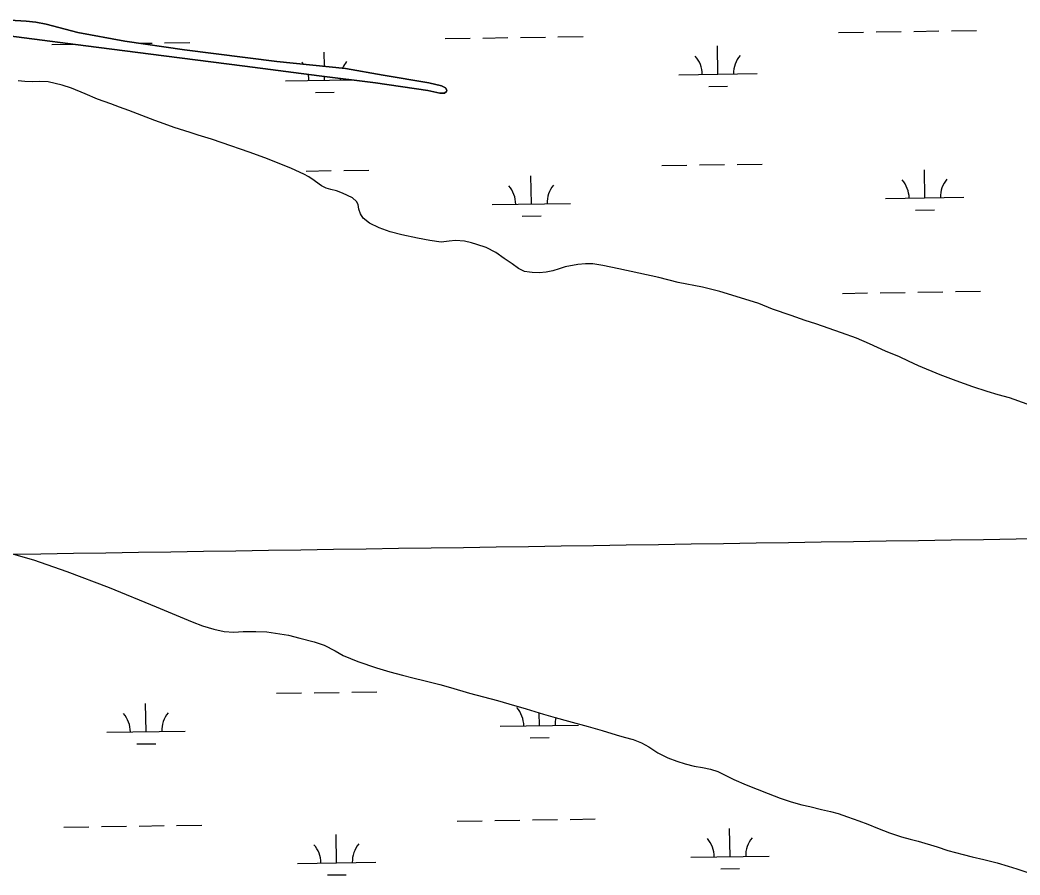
# Model space of a CAD drawing. Extents: x 3823584 to 3861785, y 301729 to 327625.
# Drawn here: x 3835206 to 3836481, y 318981 to 320071 of the extents above; entities that cross this region are included whole.
import ezdxf

# ---------------------------------------------------------------- set-up
doc = ezdxf.new("R2010")
doc.units = 0
for name, color, linetype in [('V-GRID-MAJR', 7, 'Continuous'), ('V-TOPO-SHOR', 7, 'Continuous'), ('V-WETL-SWMP', 7, 'Continuous')]:
    doc.layers.add(name, color=color, linetype=linetype)

msp = doc.modelspace()

# ---------------------------------------------------------------- linework, layer by layer
at = {"layer": 'V-GRID-MAJR'}
msp.add_spline([(3827642.978, 319275.864), (3832951.406, 319355.783), (3838259.823, 319436.473), (3843568.228, 319517.936), (3848876.6210000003, 319600.17), (3854185.002, 319683.177), (3859493.3710000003, 319766.956), (3859493.372, 319766.956)], degree=3, dxfattribs=at)
at = {"layer": 'V-TOPO-SHOR'}
for points in [[(3835192.784, 320071.105), (3835213.33, 320069.604), (3835226.071, 320068.148), (3835239.102, 320065.602), (3835279.2630000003, 320055.194), (3835339.284, 320044.08), (3835415.414, 320032.97000000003), (3835533.127, 320018.064), (3835621.132, 320009.458), (3835669.012, 320000.783), (3835727.065, 319990.865), (3835743.25, 319987.215), (3835748.671, 319984.516), (3835750.1350000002, 319981.643), (3835749.9280000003, 319979.765), (3835747.25, 319977.903), (3835741.122, 319977.938), (3835726.12, 319981.284), (3835659.073, 319990.95900000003), (3835587.477, 320000.064), (3835492.4790000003, 320012.27), (3835388.985, 320025.216), (3835289.542, 320038.237), (3835210.936, 320048.272), (3835174.2970000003, 320052.929)], [(3835518.144, 319895.375), (3835497.828, 319902.606), (3835463.704, 319914.661), (3835449.894, 319918.988), (3835433.125, 319924.321), (3835422.5700000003, 319927.645), (3835402.545, 319933.885), (3835389.429, 319938.802), (3835377.793, 319942.92100000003), (3835344.562, 319955.563), (3835332.5300000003, 319959.88), (3835321.487, 319964.09500000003), (3835304.722, 319970.317), (3835288.752, 319977.129), (3835271.301, 319984.246), (3835259.367, 319988.167), (3835241.799, 319992.321), (3835230.341, 319992.88), (3835221.049, 319992.44), (3835211.958, 319992.491), (3835203.2660000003, 319993.529)], [(3836490.629, 319580.99), (3836467.947, 319589.322), (3836453.642, 319593.25800000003), (3836439.336, 319597.491), (3836421.2830000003, 319603.127), (3836399.984, 319611.155), (3836379.572, 319618.684), (3836351.8680000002, 319630.107), (3836339.054, 319636.012), (3836327.821, 319641.511), (3836309.876, 319648.828), (3836289.472, 319658.036), (3836272.914, 319665.34500000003), (3836253.585, 319672.276), (3836220.741, 319683.728), (3836207.2260000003, 319687.857), (3836189.4760000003, 319694.382), (3836165.6070000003, 319702.228), (3836148.254, 319709.443), (3836130.5, 319715.276), (3836098.34, 319725.045), (3836076.431, 319730.21), (3836045.142, 319736.515), (3836020.7660000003, 319742.586), (3835969.542, 319753.651), (3835949.307, 319757.917), (3835936.571, 319759.965), (3835926.986, 319760.219), (3835917.395, 319759.18700000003), (3835901.27, 319756.215), (3835893.352, 319753.987), (3835885.332, 319751.365), (3835876.823, 319749.635), (3835867.826, 319748.896), (3835859.23, 319749.043), (3835855.4760000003, 319749.461), (3835849.259, 319750.583), (3835841.669, 319754.183), (3835833.4990000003, 319759.963), (3835823.362, 319767.135), (3835812.8310000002, 319774.41000000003), (3835800.416, 319780.906), (3835788.679, 319785.022), (3835781.6750000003, 319787.14), (3835772.792, 319789.165), (3835761.432, 319789.825), (3835753.125, 319788.981), (3835742.84, 319787.658), (3835728.525, 319789.815), (3835712.927, 319792.868), (3835692.892, 319797.232), (3835678.091, 319801.17100000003), (3835663.691, 319806.194), (3835651.67, 319812.193), (3835643.306, 319818.466), (3835639.879, 319824.02), (3835637.8370000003, 319829.962), (3835636.883, 319835.995), (3835635.0300000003, 319839.859), (3835629.815, 319844.14), (3835616.9050000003, 319850.241), (3835609.313, 319853.249), (3835602.407, 319855.068), (3835596.091, 319856.782), (3835590.2770000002, 319859.68200000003), (3835587.225, 319861.677), (3835581.026, 319866.357), (3835573.94, 319871.239), (3835567.929, 319874.436), (3835551.963, 319881.741), (3835536.384, 319888.155), (3835518.144, 319895.375)], [(3835188.559, 319392.478), (3835222.994, 319382.893), (3835265.302, 319367.828), (3835319.24, 319347.45900000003), (3835379.281, 319322.707), (3835425.222, 319303.47000000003), (3835438.436, 319298.354), (3835453.036, 319294.121), (3835466.065, 319291.278), (3835478.415, 319290.615), (3835490.177, 319291.141), (3835506.384, 319291.245), (3835520.5160000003, 319290.967), (3835548.356, 319286.45900000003), (3835562.862, 319282.918), (3835580.821, 319278.26900000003), (3835593.642, 319273.651), (3835607.832, 319266.553), (3835618.074, 319260.564), (3835636.5100000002, 319252.94800000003), (3835660.38, 319244.905), (3835677.546, 319239.965), (3835693.432, 319235.626), (3835706.855, 319232.386), (3835722.741, 319228.54), (3835741.196, 319223.889), (3835755.008, 319219.954), (3835779.1780000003, 319212.703), (3835814.897, 319203.208), (3835829.399, 319199.17100000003), (3835851.4990000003, 319192.72000000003), (3835873.6950000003, 319185.874), (3835888.197, 319181.64), (3835905.3680000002, 319177.096), (3835930.525, 319170.034), (3835948.285, 319164.99), (3835966.238, 319159.354), (3835976.597, 319156.329), (3835987.9450000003, 319153.39900000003), (3835998.4960000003, 319149.485), (3836007.755, 319144.097), (3836019.273, 319136.42100000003), (3836032.2800000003, 319130.021), (3836043.524, 319126.005), (3836054.3740000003, 319122.484), (3836065.722, 319119.551)], [(3836065.722, 319119.551), (3836076.285, 319117.813), (3836086.5500000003, 319115.777), (3836095.823, 319112.75800000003), (3836105.185, 319108.16000000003), (3836116.219, 319102.364), (3836131.897, 319095.95), (3836160.194, 319084.721), (3836175.575, 319078.704), (3836189.483, 319074.077), (3836203.296, 319070.342), (3836213.362, 319067.913), (3836228.2660000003, 319064.468), (3836239.5130000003, 319061.636), (3836249.38, 319059.01), (3836261.218, 319055.088), (3836276.011, 319049.964), (3836287.35, 319045.551), (3836299.773, 319040.63800000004), (3836315.058, 319034.719), (3836330.2460000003, 319029.39400000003), (3836341.2970000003, 319026.466), (3836351.363, 319023.938), (3836375.629, 319016.586), (3836389.144, 319012.158), (3836408.977, 319006.809), (3836420.423, 319003.876), (3836435.228, 319000.728), (3836452.399, 318996.38), (3836466.503, 318991.953), (3836477.356, 318988.53), (3836494.123, 318982.999)]]:
    msp.add_lwpolyline(points, dxfattribs=at)
at = {"layer": 'V-WETL-SWMP'}
for p, q in [((3835843.9942349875, 320048.89360821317), (3835875.9904317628, 320049.3869486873)), ((3835891.9885301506, 320049.63361892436), (3835923.984726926, 320050.12695939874)), ((3836249.8539925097, 320055.1514471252), (3836281.850189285, 320055.64478759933)), ((3836297.8482876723, 320055.89145783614), (3836329.8444844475, 320056.3847983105)), ((3836345.8425828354, 320056.63146854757), (3836377.8387796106, 320057.1248090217)), ((3836393.8368779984, 320057.37147925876), (3836425.8330747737, 320057.86481973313)), ((3835246.157296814, 320039.6757264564), (3835274.803816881, 320040.1174191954)), ((3835357.6747044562, 320041.3951824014), (3835374.1420839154, 320041.6490883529)), ((3835390.140182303, 320041.89575858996), (3835422.136379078, 320042.38909906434)), ((3835748.0056446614, 320047.4135867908), (3835780.001841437, 320047.90692726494)), ((3835795.999939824, 320048.15359750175), (3835827.9961365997, 320048.6469379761)), ((3836096.062651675, 320002.032155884), (3836095.507642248, 320038.02787309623)), ((3835593.9394971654, 320012.11716920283), (3835593.6592944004, 320030.29001276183)), ((3835594.2143038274, 319994.2942955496), (3835594.138395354, 319999.2174190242)), ((3836046.0685942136, 320001.2613113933), (3836146.056709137, 320002.80300037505)), ((3835544.2202463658, 319993.5234510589), (3835628.666113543, 319994.82549843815)), ((3836084.301976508, 319986.41798897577), (3836108.2991240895, 319986.7879943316)), ((3835582.45362866, 319978.68012864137), (3835606.4507762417, 319979.0501339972)), ((3836024.442983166, 319885.48216535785), (3836056.4391799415, 319885.97550583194)), ((3836072.437278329, 319886.2221760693), (3836104.4334751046, 319886.71551654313)), ((3836120.431573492, 319886.96218678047), (3836152.4277702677, 319887.4555272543)), ((3835570.5889304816, 319878.4843157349), (3835602.5851272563, 319878.97765620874)), ((3835618.583225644, 319879.22432644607), (3835650.5794224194, 319879.7176669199)), ((3835858.114646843, 319836.4820816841), (3835857.559637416, 319872.4777988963)), ((3836359.962994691, 319844.2199420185), (3836359.407985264, 319880.2156592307)), ((3835808.120589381, 319835.7112371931), (3835908.1087043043, 319837.25292617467)), ((3836309.9689372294, 319843.4490975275), (3836409.957052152, 319844.99078650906)), ((3835846.353971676, 319820.8679147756), (3835870.351119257, 319821.2379201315)), ((3836348.202319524, 319828.60577511), (3836372.199467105, 319828.9757804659)), ((3836254.982819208, 319722.5160242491), (3836286.979015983, 319723.0093647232)), ((3836302.9771143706, 319723.25603496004), (3836334.973311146, 319723.7493754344)), ((3836350.9714095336, 319723.99604567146), (3836382.967606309, 319724.4893861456)), ((3836398.9657046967, 319724.73605638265), (3836430.961901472, 319725.22939685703)), ((3835532.8522887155, 319212.4734592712), (3835564.848485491, 319212.96679974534)), ((3835580.8465838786, 319213.2134699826), (3835612.842780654, 319213.7068104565)), ((3835628.8408790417, 319213.9534806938), (3835660.8370758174, 319214.4468211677)), ((3835366.5239523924, 319163.4733755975), (3835365.968942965, 319199.4690928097)), ((3835868.3723002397, 319171.2112359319), (3835868.1197014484, 319187.5937948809)), ((3835818.378242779, 319170.4403914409), (3835918.3663577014, 319171.9820804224)), ((3835316.529894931, 319162.7025311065), (3835416.5180098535, 319164.244220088)), ((3835354.7632772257, 319147.85920868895), (3835378.7604248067, 319148.2292140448)), ((3835856.611625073, 319155.59706902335), (3835880.6087726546, 319155.9670743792)), ((3835261.543776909, 319041.7694578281), (3835293.5399736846, 319042.26279830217)), ((3835309.538072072, 319042.509468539), (3835341.5342688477, 319043.00280901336)), ((3835357.532367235, 319043.24947925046), (3835389.5285640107, 319043.74281972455)), ((3835405.5266623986, 319043.98948996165), (3835437.522859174, 319044.48283043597)), ((3835763.3921247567, 319049.5073181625), (3835795.3883215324, 319050.00065863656)), ((3835811.3864199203, 319050.2473288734), (3835843.3826166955, 319050.74066934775)), ((3835859.3807150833, 319050.98733958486), (3835891.3769118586, 319051.48068005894)), ((3835907.3750102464, 319051.72735029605), (3835939.371207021, 319052.22069077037)), ((3835609.6007839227, 318996.38802692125), (3835609.0457744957, 319032.38374413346)), ((3836111.44913177, 319004.12588725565), (3836110.894122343, 319040.12160446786)), ((3836061.455074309, 319003.3550427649), (3836161.443189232, 319004.8967317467)), ((3835559.6067264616, 318995.6171824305), (3835659.5948413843, 318997.1588714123)), ((3835597.840108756, 318980.773860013), (3835621.837256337, 318981.14386536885)), ((3836099.688456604, 318988.5117203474), (3836123.6856041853, 318988.88172570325))]:
    msp.add_line(p, q, dxfattribs=at)
for points in [[(3835174.298, 320052.929), (3835210.935, 320048.272), (3835289.542, 320038.23600000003), (3835388.984, 320025.215), (3835492.478, 320012.27), (3835587.477, 320000.065), (3835659.073, 319990.958), (3835726.12, 319981.28500000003), (3835741.122, 319977.938), (3835747.2490000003, 319977.903), (3835749.9280000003, 319979.765), (3835750.136, 319981.642), (3835748.67, 319984.516), (3835743.25, 319987.215), (3835727.0640000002, 319990.865), (3835669.012, 320000.784), (3835621.131, 320009.458), (3835533.128, 320018.065), (3835415.415, 320032.97000000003), (3835339.284, 320044.079), (3835279.2630000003, 320055.194), (3835239.1010000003, 320065.603), (3835226.0700000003, 320068.148), (3835213.33, 320069.605), (3835192.784, 320071.106)], [(3835602.406, 319855.067), (3835596.091, 319856.783), (3835590.2770000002, 319859.683), (3835587.225, 319861.676), (3835581.026, 319866.357), (3835573.9390000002, 319871.239), (3835567.929, 319874.436), (3835551.9620000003, 319881.741), (3835536.384, 319888.155), (3835518.144, 319895.375), (3835497.828, 319902.606), (3835463.705, 319914.66000000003), (3835449.894, 319918.989), (3835433.125, 319924.322), (3835422.5700000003, 319927.64400000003), (3835402.545, 319933.885), (3835389.43, 319938.803), (3835377.792, 319942.92100000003), (3835344.562, 319955.563), (3835332.5300000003, 319959.881), (3835321.486, 319964.09500000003), (3835304.722, 319970.318), (3835288.752, 319977.129), (3835271.301, 319984.245), (3835259.366, 319988.168), (3835241.8000000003, 319992.32), (3835230.34, 319992.879), (3835221.048, 319992.439), (3835211.957, 319992.491), (3835203.2660000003, 319993.529)], [(3836490.629, 319580.99), (3836467.947, 319589.322), (3836453.6410000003, 319593.25800000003), (3836439.336, 319597.49), (3836421.284, 319603.128), (3836399.984, 319611.155), (3836379.571, 319618.684), (3836351.8680000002, 319630.108), (3836339.055, 319636.012), (3836327.8200000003, 319641.511), (3836309.877, 319648.828), (3836289.473, 319658.036), (3836272.913, 319665.34500000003), (3836253.5840000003, 319672.275), (3836220.741, 319683.728), (3836207.2260000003, 319687.857), (3836189.4760000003, 319694.382), (3836165.606, 319702.227), (3836148.255, 319709.442), (3836130.5, 319715.275), (3836098.34, 319725.045), (3836076.431, 319730.21), (3836045.1410000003, 319736.516), (3836020.7660000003, 319742.585), (3835969.541, 319753.65), (3835949.307, 319757.916), (3835936.571, 319759.965), (3835926.987, 319760.218), (3835917.395, 319759.186), (3835901.27, 319756.215), (3835893.352, 319753.987), (3835885.332, 319751.365), (3835876.823, 319749.635), (3835867.826, 319748.896), (3835859.23, 319749.044), (3835855.477, 319749.46), (3835849.258, 319750.583), (3835841.669, 319754.184), (3835833.5, 319759.963), (3835823.362, 319767.136), (3835812.83, 319774.41000000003), (3835800.415, 319780.905), (3835788.679, 319785.023), (3835781.6750000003, 319787.139), (3835772.793, 319789.166), (3835761.432, 319789.824), (3835753.126, 319788.982), (3835742.841, 319787.657), (3835728.524, 319789.815), (3835712.9280000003, 319792.869), (3835692.892, 319797.233), (3835678.091, 319801.17100000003), (3835663.6920000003, 319806.195), (3835651.67, 319812.193), (3835643.306, 319818.467), (3835639.879, 319824.02), (3835637.838, 319829.961), (3835636.884, 319835.995), (3835635.029, 319839.86), (3835629.816, 319844.139), (3835616.9050000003, 319850.241), (3835609.313, 319853.249), (3835602.406, 319855.067)], [(3835188.56, 319392.479), (3835222.994, 319382.89400000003), (3835265.302, 319367.829), (3835319.241, 319347.45900000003), (3835379.282, 319322.707), (3835425.223, 319303.47000000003), (3835438.436, 319298.354), (3835453.037, 319294.12), (3835466.065, 319291.279), (3835478.414, 319290.615), (3835490.177, 319291.141), (3835506.3850000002, 319291.245), (3835520.515, 319290.967), (3835548.356, 319286.45900000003), (3835562.863, 319282.918), (3835580.822, 319278.26900000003), (3835593.642, 319273.65), (3835607.832, 319266.552), (3835618.075, 319260.564), (3835636.511, 319252.94800000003), (3835660.38, 319244.906), (3835677.5470000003, 319239.965), (3835693.432, 319235.625), (3835706.8540000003, 319232.386), (3835722.742, 319228.54), (3835741.1950000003, 319223.88800000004), (3835755.008, 319219.955), (3835779.177, 319212.702), (3835814.897, 319203.208), (3835829.4, 319199.172), (3835851.4990000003, 319192.721), (3835873.6950000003, 319185.874), (3835888.198, 319181.64), (3835905.367, 319177.09500000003), (3835930.526, 319170.034), (3835948.285, 319164.991), (3835966.238, 319159.354), (3835976.597, 319156.33), (3835987.9450000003, 319153.39900000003), (3835998.4960000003, 319149.485), (3836007.755, 319144.096), (3836019.273, 319136.42), (3836032.281, 319130.021), (3836043.524, 319126.004), (3836054.3740000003, 319122.483), (3836065.722, 319119.552), (3836076.286, 319117.81200000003), (3836086.551, 319115.777), (3836095.823, 319112.759), (3836105.185, 319108.16000000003), (3836116.22, 319102.365), (3836131.896, 319095.95), (3836160.194, 319084.72000000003), (3836175.575, 319078.703), (3836189.483, 319074.078), (3836203.296, 319070.342), (3836213.362, 319067.913), (3836228.265, 319064.468), (3836239.514, 319061.636), (3836249.381, 319059.01), (3836261.218, 319055.089), (3836276.011, 319049.964), (3836287.3510000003, 319045.551), (3836299.774, 319040.637), (3836315.058, 319034.719), (3836330.2460000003, 319029.395), (3836341.2970000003, 319026.466), (3836351.362, 319023.938), (3836375.63, 319016.585), (3836389.144, 319012.159)], [(3836389.144, 319012.159), (3836408.9760000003, 319006.808), (3836420.423, 319003.877), (3836435.228, 319000.729), (3836452.398, 318996.381), (3836466.504, 318991.952), (3836477.355, 318988.53), (3836494.123, 318982.999)]]:
    msp.add_lwpolyline(points, dxfattribs=at)
for centre, radius, start, end in [((3836040.8189612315, 320001.6552283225), 35.24628790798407, 0.11153774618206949, 41.655196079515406), ((3836151.291702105, 320003.35857684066), 35.24628790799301, 140.11153456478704, 181.65519289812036), ((3835538.970613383, 319993.9173679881), 35.24628790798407, 36.151271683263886, 41.65519607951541), ((3835649.443354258, 319995.62071650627), 35.24628790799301, 140.111534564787, 156.20243928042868), ((3835538.970613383, 319993.9173679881), 35.24628790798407, 0.11153774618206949, 13.065936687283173), ((3835649.443354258, 319995.62071650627), 35.24628790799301, 178.30381629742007, 181.65519289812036), ((3835802.8709563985, 319836.1051541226), 35.24628790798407, 0.11153774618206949, 41.655196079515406), ((3835913.3436972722, 319837.80850264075), 35.24628790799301, 140.11153456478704, 181.65519289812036), ((3836304.7193042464, 319843.843014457), 35.24628790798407, 0.11153774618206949, 41.655196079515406), ((3836415.1920451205, 319845.54636297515), 35.24628790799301, 140.11153456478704, 181.65519289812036), ((3835311.280261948, 319163.09644803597), 35.24628790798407, 0.11153774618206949, 41.655196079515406), ((3835421.753002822, 319164.7997965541), 35.24628790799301, 140.11153456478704, 181.65519289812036), ((3835813.1286097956, 319170.83430837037), 35.24628790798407, 0.11153774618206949, 41.655196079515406), ((3835923.6013506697, 319172.5376568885), 35.24628790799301, 165.5965873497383, 181.6551928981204), ((3835554.357093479, 318996.0110993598), 35.24628790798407, 0.11153774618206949, 41.655196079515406), ((3835664.8298343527, 318997.7144478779), 35.24628790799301, 140.11153456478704, 181.65519289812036), ((3836056.205441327, 319003.7489596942), 35.24628790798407, 0.11153774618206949, 41.655196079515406), ((3836166.6781822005, 319005.4523082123), 35.24628790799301, 140.11153456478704, 181.65519289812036)]:
    msp.add_arc(centre, radius, start, end, dxfattribs=at)

doc.saveas('drawing.dxf')
